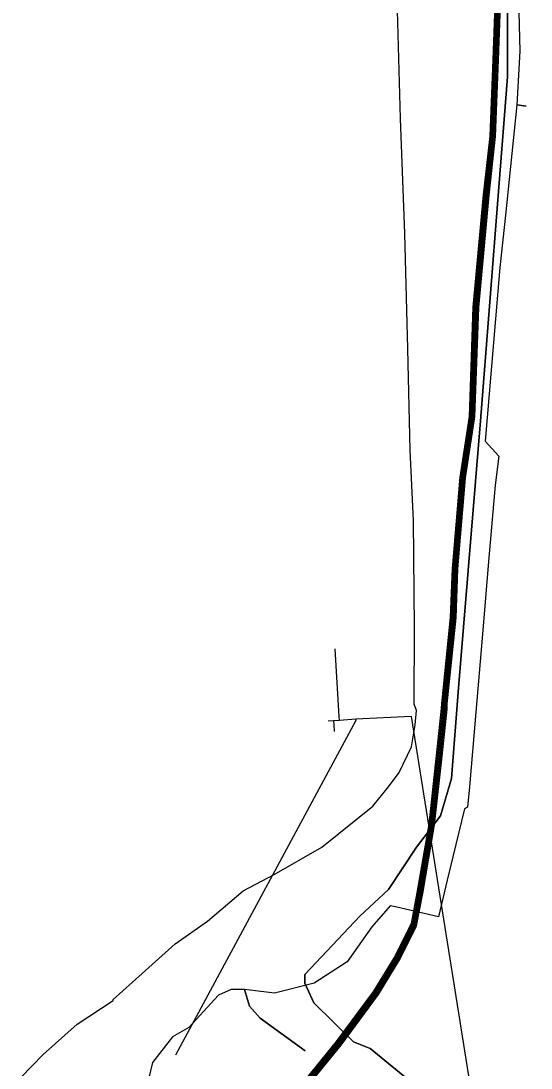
# Model space of a CAD drawing. Extents: x -599951 to -598963, y -1164095 to -1162939.
# Drawn here: x -599244.7 to -599201.1, y -1163983.5 to -1163894.1 of the extents above; entities that cross this region are included whole.
import ezdxf

# ---------------------------------------------------------------- set-up
doc = ezdxf.new("R2010")
doc.units = 0
for name, color, linetype in [('Vrstva 13', 7, 'Continuous'), ('Vrstva 42', 7, 'Continuous'), ('Vrstva 44', 7, 'Continuous'), ('Vrstva 55', 7, 'Continuous'), ('Vrstva 58', 7, 'Continuous')]:
    doc.layers.add(name, color=color, linetype=linetype)

msp = doc.modelspace()

# ---------------------------------------------------------------- linework, layer by layer
at = {"layer": 'Vrstva 13'}
for p, q in [((-599218.011, -1163953.852), (-599217.988, -1163954.213)), ((-599217.988, -1163954.213), (-599217.95, -1163954.762))]:
    msp.add_line(p, q, dxfattribs=at)
for points in [[(-599217.489, -1163953.817), (-599217.517, -1163953.5), (-599217.866, -1163947.722)], [(-599216.096, -1163953.719), (-599216.095, -1163953.824), (-599231.494, -1163982.396)], [(-599172.99, -1163991.41), (-599205.39, -1163990.76), (-599211.34, -1163953.49), (-599216.096, -1163953.719), (-599217.489, -1163953.817), (-599218.011, -1163953.852), (-599218.464, -1163953.886)]]:
    msp.add_lwpolyline(points, dxfattribs=at)
at = {"layer": 'Vrstva 42'}
for points in [[(-599211.74, -1163984.39), (-599214.87, -1163981.81), (-599216.3, -1163981.25), (-599219.68, -1163977.93), (-599220.47, -1163976.26), (-599220.47, -1163975.51), (-599215.76, -1163970.52), (-599213.3, -1163968.26), (-599210.92, -1163964.63), (-599208.87, -1163961.98), (-599207.94, -1163958.78), (-599207.33, -1163951.03), (-599205.46, -1163928.26), (-599203.14, -1163898.91), (-599203.18, -1163882.26)], [(-599203.18, -1163882.26), (-599203.14, -1163898.91), (-599205.46, -1163928.26), (-599207.33, -1163951.03), (-599207.94, -1163958.78), (-599208.87, -1163961.98), (-599210.92, -1163964.63), (-599213.3, -1163968.26), (-599215.76, -1163970.52), (-599220.47, -1163975.51), (-599220.47, -1163976.26), (-599219.68, -1163977.93), (-599216.3, -1163981.25), (-599214.87, -1163981.81), (-599211.74, -1163984.39)], [(-599211.74, -1163984.39), (-599214.87, -1163981.81), (-599216.3, -1163981.25), (-599219.68, -1163977.93), (-599220.47, -1163976.26), (-599220.47, -1163975.51), (-599215.76, -1163970.52), (-599213.3, -1163968.26), (-599210.92, -1163964.63), (-599208.87, -1163961.98), (-599207.94, -1163958.78), (-599207.33, -1163951.03), (-599205.46, -1163928.26), (-599203.14, -1163898.91), (-599203.18, -1163882.26)], [(-599211.74, -1163984.39), (-599214.87, -1163981.81), (-599216.3, -1163981.25), (-599219.68, -1163977.93), (-599220.47, -1163976.26), (-599220.47, -1163975.51), (-599215.76, -1163970.52), (-599213.3, -1163968.26), (-599210.92, -1163964.63), (-599208.87, -1163961.98), (-599207.94, -1163958.78), (-599207.33, -1163951.03), (-599205.46, -1163928.26), (-599203.14, -1163898.91), (-599203.18, -1163882.26)], [(-599211.74, -1163984.39), (-599214.87, -1163981.81), (-599216.3, -1163981.25), (-599219.68, -1163977.93), (-599220.47, -1163976.26), (-599220.47, -1163975.51), (-599215.76, -1163970.52), (-599213.3, -1163968.26), (-599210.92, -1163964.63), (-599208.87, -1163961.98), (-599207.94, -1163958.78), (-599207.33, -1163951.03), (-599205.46, -1163928.26), (-599203.14, -1163898.91), (-599203.18, -1163882.26)]]:
    msp.add_lwpolyline(points, dxfattribs=at)
at = {"layer": 'Vrstva 44'}
for points in [[(-599204.08, -1163891.156), (-599204.3, -1163897.453), (-599204.56, -1163903.975), (-599205.119, -1163908.97), (-599206, -1163918.567), (-599206.329, -1163927.891), (-599207.129, -1163933.076), (-599207.78, -1163940.868), (-599207.94, -1163945.046), (-599208.689, -1163952.385), (-599208.71, -1163952.825), (-599209.129, -1163956.839), (-599209.778, -1163962.692), (-599210.777, -1163968.545), (-599211.271, -1163971.184), (-599212.665, -1163973.973), (-599214.506, -1163976.998), (-599217.688, -1163981.297), (-599222.831, -1163987.609)], [(-599209.382, -1163962.748), (-599208.732, -1163956.888), (-599208.31, -1163952.855), (-599208.29, -1163952.415), (-599207.54, -1163945.072), (-599207.38, -1163940.892), (-599206.73, -1163933.112), (-599205.93, -1163927.922), (-599205.6, -1163918.593), (-599204.72, -1163908.985), (-599204.16, -1163903.985), (-599203.9, -1163897.455), (-599203.68, -1163891.155)], [(-599207.58, -1163940.88), (-599206.93, -1163933.097), (-599206.13, -1163927.903), (-599205.8, -1163918.58), (-599204.919, -1163908.965), (-599204.36, -1163903.97), (-599204.1, -1163897.447), (-599203.88, -1163891.151)], [(-599244.71, -1163984.31), (-599242.82, -1163982.34), (-599239.9, -1163979.74), (-599236.83, -1163977.72), (-599236.84, -1163977.63), (-599234.35, -1163975.42), (-599231.52, -1163972.89), (-599228.78, -1163970.96), (-599225.72, -1163968.38), (-599223.07, -1163966.97), (-599218.99, -1163964.64), (-599214.66, -1163961.13), (-599213.31, -1163959.5), (-599212.39, -1163958.26), (-599211.35, -1163956.08), (-599211.03, -1163954.21), (-599210.92, -1163952.99), (-599211.12, -1163952.44), (-599211.08, -1163945.92), (-599211.18, -1163936.76), (-599211.45, -1163930.76), (-599211.65, -1163922.12), (-599211.9, -1163912.26), (-599212.27, -1163902.45), (-599212.54, -1163893.23)], [(-599222.68, -1163987.74), (-599217.53, -1163981.42), (-599214.34, -1163977.11), (-599212.49, -1163974.07), (-599211.08, -1163971.25), (-599210.579, -1163968.573), (-599209.58, -1163962.72), (-599208.931, -1163956.866), (-599208.51, -1163952.84), (-599208.49, -1163952.4), (-599207.74, -1163945.058), (-599207.58, -1163940.88)], [(-599222.529, -1163987.871), (-599217.364, -1163981.532), (-599214.174, -1163977.222), (-599212.324, -1163974.182), (-599210.913, -1163971.36), (-599210.382, -1163968.608), (-599209.382, -1163962.748)]]:
    msp.add_lwpolyline(points, dxfattribs=at)
at = {"layer": 'Vrstva 55'}
msp.add_lwpolyline([(-599202.27, -1163890.01), (-599202.1, -1163896.71), (-599202.36, -1163901.29), (-599201.55, -1163901.39), (-599202.36, -1163901.29), (-599203.328, -1163910.695), (-599203.79, -1163915.18), (-599204.534, -1163923.936), (-599205.05, -1163930), (-599203.877, -1163931.27), (-599204.2, -1163933.74), (-599204.757, -1163940.253), (-599205.286, -1163946.452), (-599205.856, -1163953.115), (-599206.4, -1163959.487), (-599206.55, -1163961.24), (-599206.82, -1163961.36), (-599208.284, -1163967.448), (-599209.04, -1163970.59), (-599212.71, -1163969.73), (-599213.17, -1163969.66), (-599214.74, -1163971.45), (-599216.85, -1163974.43), (-599219.67, -1163976.25), (-599223.04, -1163977.09), (-599225.119, -1163976.846), (-599225.6, -1163976.79), (-599225.19, -1163978.2), (-599224.26, -1163979.24), (-599220.43, -1163982.01), (-599224.26, -1163979.24), (-599225.19, -1163978.2), (-599225.6, -1163976.79), (-599225.949, -1163976.793), (-599226.74, -1163976.8), (-599227.83, -1163977.26), (-599230.38, -1163980.02), (-599231.75, -1163980.84), (-599233.47, -1163983.02), (-599234.19, -1163985.97)], dxfattribs=at)
at = {"layer": 'Vrstva 58'}
for points in [[(-599204.18, -1163891.155), (-599204.4, -1163897.449), (-599204.659, -1163903.967), (-599205.219, -1163908.96), (-599206.1, -1163918.561), (-599206.429, -1163927.882), (-599207.228, -1163933.065), (-599207.88, -1163940.862), (-599208.039, -1163945.039), (-599208.789, -1163952.378), (-599208.809, -1163952.818), (-599209.228, -1163956.828), (-599209.877, -1163962.678), (-599210.875, -1163968.527), (-599211.366, -1163971.152), (-599212.753, -1163973.925), (-599214.589, -1163976.942), (-599217.767, -1163981.236), (-599222.907, -1163987.544)], [(-599222.756, -1163987.675), (-599217.609, -1163981.359), (-599214.423, -1163977.054), (-599212.578, -1163974.022), (-599211.175, -1163971.216), (-599210.678, -1163968.562), (-599209.679, -1163962.706), (-599209.029, -1163956.849), (-599208.61, -1163952.832), (-599208.59, -1163952.393), (-599207.84, -1163945.053), (-599207.68, -1163940.874), (-599207.029, -1163933.088), (-599206.23, -1163927.901), (-599205.9, -1163918.574), (-599205.019, -1163908.98), (-599204.46, -1163903.982), (-599204.2, -1163897.456), (-599203.98, -1163891.158)], [(-599222.604, -1163987.805), (-599217.451, -1163981.481), (-599214.257, -1163977.166), (-599212.402, -1163974.118), (-599210.983, -1163971.28), (-599210.482, -1163968.598), (-599209.481, -1163962.734), (-599208.831, -1163956.871), (-599208.41, -1163952.847), (-599208.39, -1163952.407), (-599207.64, -1163945.067), (-599207.48, -1163940.886), (-599206.831, -1163933.112), (-599206.03, -1163927.919), (-599205.7, -1163918.586), (-599204.82, -1163909), (-599204.26, -1163903.998), (-599204, -1163897.464), (-599203.78, -1163891.162)]]:
    msp.add_lwpolyline(points, dxfattribs=at)

doc.saveas('drawing.dxf')
